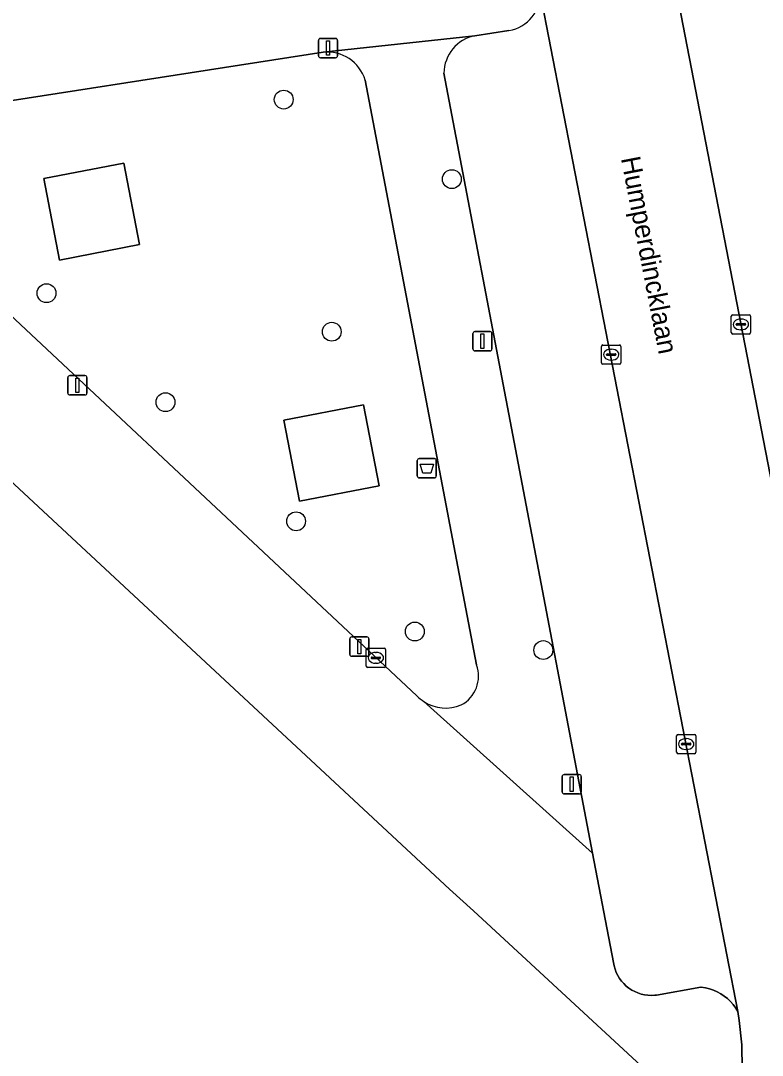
# Model space of a CAD drawing. Extents: x 159217 to 160349, y 381246 to 382172.
# Drawn here: x 160086.9 to 160125.4, y 382046 to 382099.7 of the extents above; entities that cross this region are included whole.
import ezdxf

# ---------------------------------------------------------------- set-up
doc = ezdxf.new("R2010")
doc.units = 0
for name, color, linetype in [('IMGEO_Afvalbak', 7, 'Continuous'), ('IMGEO_Boom', 7, 'Continuous'), ('IMGEO_Erf', 7, 'Continuous'), ('IMGEO_Groenvoorziening', 7, 'Continuous'), ('IMGEO_Kolk', 7, 'Continuous'), ('IMGEO_Lichtmast', 7, 'Continuous'), ('IMGEO_Openbare_ruimte_label', 7, 'Continuous'), ('IMGEO_Parkeervlak_open', 7, 'Continuous'), ('IMGEO_Rijbaan_lokaal_open', 7, 'Continuous'), ('IMGEO_Voetpad_open', 7, 'Continuous')]:
    doc.layers.add(name, color=color, linetype=linetype)

msp = doc.modelspace()

# ---------------------------------------------------------------- linework, layer by layer
at = {"layer": 'IMGEO_Afvalbak'}
for p, q in [((160107.461, 382076.079), (160107.461, 382076.879)), ((160107.461, 382076.879), (160107.461, 382076.079)), ((160107.561, 382076.979), (160108.351, 382076.979)), ((160108.351, 382076.979), (160107.561, 382076.979)), ((160108.451, 382076.879), (160108.451, 382076.079)), ((160108.451, 382076.079), (160108.451, 382076.879)), ((160108.351, 382075.979), (160107.561, 382075.979)), ((160107.561, 382075.979), (160108.351, 382075.979))]:
    msp.add_line(p, q, dxfattribs=at)
msp.add_lwpolyline([(160107.604, 382076.693), (160108.308, 382076.693), (160108.159, 382076.223), (160107.753, 382076.223), (160107.604, 382076.693)], dxfattribs=at)
for centre, start, end in [((160107.561, 382076.879), 90, 180), ((160107.561, 382076.879), 90, 180), ((160108.351, 382076.879), 0, 90), ((160108.351, 382076.879), 360, 90), ((160107.561, 382076.079), 180, 270), ((160107.561, 382076.079), 180, 270), ((160108.351, 382076.079), 270, 0), ((160108.351, 382076.079), 270, 0)]:
    msp.add_arc(centre, 0.1, start, end, dxfattribs=at)
at = {"layer": 'IMGEO_Boom'}
for centre in [(160100.53, 382095.598), (160109.256, 382091.473), (160088.222, 382085.557), (160103.024, 382083.56), (160094.393, 382079.903), (160101.173, 382073.726), (160107.334, 382068.008), (160114.004, 382067.047)]:
    msp.add_circle(centre, 0.489, dxfattribs=at)
at = {"layer": 'IMGEO_Erf'}
msp.add_lwpolyline([(160086.967, 381988.057), (160094.343, 381999.973), (160096.737, 382004.094), (160099.115, 382008.137), (160109.853, 382026.297), (160112.25, 382030.329), (160120.44, 382044.226), (160110.372, 382053.519), (160109.131, 382054.649), (160080.339, 382081.401), (160080.036, 382081.682), (160078.985, 382082.653), (160077.343, 382084.17), (160063.301, 382097.262), (160055.435, 382088.686), (160053.206, 382086.345), (160037.081, 382068.942), (160033.976, 382065.592), (159923.424, 381946.282), (159883.094, 381902.756), (159886.177, 381893.973), (159887.833, 381889.831), (159941.192, 381854.075)], dxfattribs=at)
at = {"layer": 'IMGEO_Groenvoorziening'}
for points in [[(160088.895, 382087.273), (160093.045, 382088.076), (160092.227, 382092.303), (160088.077, 382091.5)], [(160101.345, 382074.766), (160105.48, 382075.566), (160104.667, 382079.77), (160100.531, 382078.97)]]:
    msp.add_lwpolyline(points, close=True, dxfattribs=at)
at = {"layer": 'IMGEO_Kolk'}
for p, q in [((160123.759, 382083.511), (160123.759, 382084.363)), ((160123.834, 382084.437), (160124.686, 382084.437)), ((160124.76, 382084.363), (160124.76, 382083.511)), ((160124.018, 382083.931), (160124.018, 382083.943)), ((160124.456, 382083.894), (160124.058, 382083.894)), ((160124.061, 382083.98), (160124.459, 382083.98)), ((160124.247, 382084.217), (160124.272, 382084.217)), ((160124.502, 382083.943), (160124.502, 382083.931)), ((160124.686, 382083.437), (160123.834, 382083.437)), ((160124.27, 382083.657), (160124.245, 382083.657)), ((160117.025, 382081.944), (160117.025, 382082.796)), ((160117.1, 382082.87), (160117.952, 382082.87)), ((160118.026, 382082.796), (160118.026, 382081.944)), ((160117.284, 382082.364), (160117.284, 382082.376)), ((160117.722, 382082.327), (160117.324, 382082.327)), ((160117.327, 382082.413), (160117.725, 382082.413)), ((160117.513, 382082.65), (160117.538, 382082.65)), ((160117.768, 382082.376), (160117.768, 382082.364)), ((160117.952, 382081.87), (160117.1, 382081.87)), ((160117.536, 382082.09), (160117.511, 382082.09)), ((160104.813, 382066.219), (160104.813, 382067.071)), ((160104.888, 382067.145), (160105.74, 382067.145)), ((160105.072, 382066.639), (160105.072, 382066.651)), ((160105.115, 382066.688), (160105.513, 382066.688)), ((160105.301, 382066.925), (160105.326, 382066.925)), ((160105.556, 382066.651), (160105.556, 382066.639)), ((160105.814, 382067.071), (160105.814, 382066.219)), ((160105.74, 382066.145), (160104.888, 382066.145)), ((160105.51, 382066.602), (160105.112, 382066.602)), ((160105.324, 382066.365), (160105.299, 382066.365)), ((160120.92, 382061.748), (160120.92, 382062.6)), ((160120.995, 382062.674), (160121.847, 382062.674)), ((160121.408, 382062.454), (160121.433, 382062.454)), ((160121.921, 382062.6), (160121.921, 382061.748)), ((160121.179, 382062.168), (160121.179, 382062.18)), ((160121.617, 382062.131), (160121.219, 382062.131)), ((160121.222, 382062.217), (160121.62, 382062.217)), ((160121.431, 382061.894), (160121.406, 382061.894)), ((160121.663, 382062.18), (160121.663, 382062.168)), ((160121.847, 382061.674), (160120.995, 382061.674))]:
    msp.add_line(p, q, dxfattribs=at)
for points in [[(160123.759, 382083.511), (160123.759, 382084.363)], [(160123.834, 382084.437), (160124.686, 382084.437)], [(160124.76, 382084.363), (160124.76, 382083.511)], [(160124.686, 382083.437), (160123.834, 382083.437)], [(160117.025, 382081.944), (160117.025, 382082.796)], [(160117.1, 382082.87), (160117.952, 382082.87)], [(160118.026, 382082.796), (160118.026, 382081.944)], [(160117.952, 382081.87), (160117.1, 382081.87)], [(160104.813, 382066.219), (160104.813, 382067.071)], [(160104.888, 382067.145), (160105.74, 382067.145)], [(160105.814, 382067.071), (160105.814, 382066.219)], [(160105.74, 382066.145), (160104.888, 382066.145)], [(160120.92, 382061.748), (160120.92, 382062.6)], [(160120.995, 382062.674), (160121.847, 382062.674)], [(160121.921, 382062.6), (160121.921, 382061.748)], [(160121.847, 382061.674), (160120.995, 382061.674)]]:
    msp.add_lwpolyline(points, dxfattribs=at)
for centre, radius, start, end in [((160123.836, 382084.361), 0.0765, 91.552, 178.448), ((160123.836, 382084.361), 0.0765, 91.552, 178.448), ((160124.684, 382084.361), 0.0765, 1.552, 88.448), ((160124.684, 382084.361), 0.0765, 1.552, 88.448), ((160124.058, 382083.94), 0.0403, 85.8775, 175.7526), ((160124.055, 382083.93), 0.0366, 178.938, 274.7102), ((160124.459, 382083.937), 0.043, 264.8664, 352.4533), ((160124.463, 382083.942), 0.0386, 1.7309, 96.639), ((160123.836, 382083.513), 0.0765, 181.552, 268.448), ((160123.836, 382083.513), 0.0765, 181.552, 268.448), ((160124.684, 382083.513), 0.0765, 271.552, 358.448), ((160124.684, 382083.513), 0.0765, 271.552, 358.448), ((160117.102, 382082.794), 0.0765, 91.552, 178.448), ((160117.102, 382082.794), 0.0765, 91.552, 178.448), ((160117.95, 382082.794), 0.0765, 1.552, 88.448), ((160117.95, 382082.794), 0.0765, 1.552, 88.448), ((160117.324, 382082.373), 0.0403, 85.8775, 175.7526), ((160117.321, 382082.363), 0.0366, 178.938, 274.7102), ((160117.725, 382082.37), 0.043, 264.8664, 352.4533), ((160117.729, 382082.375), 0.0386, 1.7309, 96.639), ((160117.102, 382081.946), 0.0765, 181.552, 268.448), ((160117.102, 382081.946), 0.0765, 181.552, 268.448), ((160117.95, 382081.946), 0.0765, 271.552, 358.448), ((160117.95, 382081.946), 0.0765, 271.552, 358.448), ((160104.89, 382067.069), 0.0765, 91.552, 178.448), ((160104.89, 382067.069), 0.0765, 91.552, 178.448), ((160105.112, 382066.648), 0.0403, 85.8775, 175.7526), ((160105.109, 382066.638), 0.0366, 178.938, 274.7102), ((160105.513, 382066.645), 0.043, 264.8664, 352.4533), ((160105.517, 382066.65), 0.0386, 1.7309, 96.639), ((160105.738, 382067.069), 0.0765, 1.552, 88.448), ((160105.738, 382067.069), 0.0765, 1.552, 88.448), ((160104.89, 382066.221), 0.0765, 181.552, 268.448), ((160104.89, 382066.221), 0.0765, 181.552, 268.448), ((160105.738, 382066.221), 0.0765, 271.552, 358.448), ((160105.738, 382066.221), 0.0765, 271.552, 358.448), ((160120.997, 382062.598), 0.0765, 91.552, 178.448), ((160120.997, 382062.598), 0.0765, 91.552, 178.448), ((160121.845, 382062.598), 0.0765, 1.552, 88.448), ((160121.845, 382062.598), 0.0765, 1.552, 88.448), ((160121.219, 382062.177), 0.0403, 85.8775, 175.7526), ((160121.216, 382062.167), 0.0366, 178.938, 274.7102), ((160121.62, 382062.174), 0.043, 264.8664, 352.4533), ((160121.624, 382062.179), 0.0386, 1.7309, 96.639), ((160120.997, 382061.75), 0.0765, 181.552, 268.448), ((160120.997, 382061.75), 0.0765, 181.552, 268.448), ((160121.845, 382061.75), 0.0765, 271.552, 358.448), ((160121.845, 382061.75), 0.0765, 271.552, 358.448)]:
    msp.add_arc(centre, radius, start, end, dxfattribs=at)
for centre, major_axis, ratio, start_param, end_param in [((160124.246, 382083.937), (-0.387, 0.002), 0.722429, 4.712389, 7.853982), ((160124.271, 382083.937), (-0.39, 0.002), 0.717154, 1.570796, 4.712389), ((160117.512, 382082.37), (-0.387, 0.002), 0.722429, 4.712389, 7.853982), ((160117.537, 382082.37), (-0.39, 0.002), 0.717154, 1.570796, 4.712389), ((160105.3, 382066.645), (-0.387, 0.002), 0.722429, 4.712389, 7.853982), ((160105.325, 382066.645), (-0.39, 0.002), 0.717154, 1.570796, 4.712389), ((160121.407, 382062.174), (-0.387, 0.002), 0.722429, 4.712389, 7.853982), ((160121.432, 382062.174), (-0.39, 0.002), 0.717154, 1.570796, 4.712389)]:
    msp.add_ellipse(centre, major_axis=major_axis, ratio=ratio, start_param=start_param, end_param=end_param, dxfattribs=at)
at = {"layer": 'IMGEO_Lichtmast'}
for p, q in [((160102.335, 382097.87), (160102.335, 382098.67)), ((160102.335, 382098.67), (160102.335, 382097.87)), ((160102.435, 382098.77), (160103.225, 382098.77)), ((160103.225, 382098.77), (160102.435, 382098.77)), ((160103.325, 382098.67), (160103.325, 382097.87)), ((160103.325, 382097.87), (160103.325, 382098.67)), ((160103.225, 382097.77), (160102.435, 382097.77)), ((160102.435, 382097.77), (160103.225, 382097.77)), ((160110.348, 382082.666), (160110.348, 382083.466)), ((160110.348, 382083.466), (160110.348, 382082.666)), ((160110.448, 382083.566), (160111.238, 382083.566)), ((160111.238, 382083.566), (160110.448, 382083.566)), ((160111.338, 382083.466), (160111.338, 382082.666)), ((160111.338, 382082.666), (160111.338, 382083.466)), ((160111.238, 382082.566), (160110.448, 382082.566)), ((160110.448, 382082.566), (160111.238, 382082.566)), ((160089.327, 382080.38), (160089.327, 382081.18)), ((160089.327, 382081.18), (160089.327, 382080.38)), ((160089.427, 382081.28), (160090.217, 382081.28)), ((160090.217, 382081.28), (160089.427, 382081.28)), ((160090.317, 382081.18), (160090.317, 382080.38)), ((160090.317, 382080.38), (160090.317, 382081.18)), ((160090.217, 382080.28), (160089.427, 382080.28)), ((160089.427, 382080.28), (160090.217, 382080.28)), ((160104.061, 382067.727), (160104.851, 382067.727)), ((160104.851, 382067.727), (160104.061, 382067.727)), ((160103.961, 382066.827), (160103.961, 382067.627)), ((160103.961, 382067.627), (160103.961, 382066.827)), ((160104.951, 382067.627), (160104.951, 382066.827)), ((160104.951, 382066.827), (160104.951, 382067.627)), ((160104.851, 382066.727), (160104.061, 382066.727)), ((160104.061, 382066.727), (160104.851, 382066.727)), ((160114.982, 382059.691), (160114.982, 382060.491)), ((160114.982, 382060.491), (160114.982, 382059.691)), ((160115.082, 382060.591), (160115.872, 382060.591)), ((160115.872, 382060.591), (160115.082, 382060.591)), ((160115.972, 382060.491), (160115.972, 382059.691)), ((160115.972, 382059.691), (160115.972, 382060.491)), ((160115.872, 382059.591), (160115.082, 382059.591)), ((160115.082, 382059.591), (160115.872, 382059.591))]:
    msp.add_line(p, q, dxfattribs=at)
for points in [[(160102.755, 382098.645), (160102.905, 382098.645), (160102.905, 382097.895), (160102.755, 382097.895), (160102.755, 382098.645)], [(160110.768, 382083.441), (160110.918, 382083.441), (160110.918, 382082.691), (160110.768, 382082.691), (160110.768, 382083.441)], [(160089.747, 382081.155), (160089.897, 382081.155), (160089.897, 382080.405), (160089.747, 382080.405), (160089.747, 382081.155)], [(160104.381, 382067.602), (160104.531, 382067.602), (160104.531, 382066.852), (160104.381, 382066.852), (160104.381, 382067.602)], [(160115.402, 382060.466), (160115.552, 382060.466), (160115.552, 382059.716), (160115.402, 382059.716), (160115.402, 382060.466)]]:
    msp.add_lwpolyline(points, dxfattribs=at)
for centre, start, end in [((160102.435, 382098.67), 90, 180), ((160102.435, 382098.67), 90, 180), ((160103.225, 382098.67), 0, 90), ((160103.225, 382098.67), 360, 90), ((160102.435, 382097.87), 180, 270), ((160102.435, 382097.87), 180, 270), ((160103.225, 382097.87), 270, 0), ((160103.225, 382097.87), 270, 0), ((160110.448, 382083.466), 90, 180), ((160110.448, 382083.466), 90, 180), ((160111.238, 382083.466), 0, 90), ((160111.238, 382083.466), 360, 90), ((160110.448, 382082.666), 180, 270), ((160110.448, 382082.666), 180, 270), ((160111.238, 382082.666), 270, 0), ((160111.238, 382082.666), 270, 0), ((160089.427, 382081.18), 90, 180), ((160089.427, 382081.18), 90, 180), ((160090.217, 382081.18), 0, 90), ((160090.217, 382081.18), 360, 90), ((160089.427, 382080.38), 180, 270), ((160089.427, 382080.38), 180, 270), ((160090.217, 382080.38), 270, 0), ((160090.217, 382080.38), 270, 0), ((160104.061, 382067.627), 90, 180), ((160104.061, 382067.627), 90, 180), ((160104.851, 382067.627), 0, 90), ((160104.851, 382067.627), 360, 90), ((160104.061, 382066.827), 180, 270), ((160104.061, 382066.827), 180, 270), ((160104.851, 382066.827), 270, 0), ((160104.851, 382066.827), 270, 0), ((160115.082, 382060.491), 90, 180), ((160115.082, 382060.491), 90, 180), ((160115.872, 382060.491), 0, 90), ((160115.872, 382060.491), 360, 90), ((160115.082, 382059.691), 180, 270), ((160115.082, 382059.691), 180, 270), ((160115.872, 382059.691), 270, 0), ((160115.872, 382059.691), 270, 0)]:
    msp.add_arc(centre, 0.1, start, end, dxfattribs=at)
at = {"layer": 'IMGEO_Parkeervlak_open'}
for points in [[(160120.694, 382102.458), (160120.719, 382102.203), (160132.186, 382043.112), (160132.165, 382043.433), (160132.173, 382043.761), (160132.21, 382044.086), (160132.276, 382044.408), (160132.371, 382044.722), (160132.493, 382045.026), (160132.642, 382045.318), (160132.816, 382045.596), (160133.014, 382045.857), (160133.235, 382046.1), (160133.477, 382046.321), (160133.738, 382046.52), (160134.015, 382046.695), (160134.307, 382046.845), (160134.611, 382046.968), (160134.925, 382047.063), (160137.351, 382047.658), (160127.083, 382101.769)], [(160108.844, 382096.972), (160116.564, 382056.518), (160117.647, 382050.845), (160117.679, 382050.671), (160117.727, 382050.5), (160117.79, 382050.334), (160117.867, 382050.175), (160117.958, 382050.023), (160118.063, 382049.88), (160118.18, 382049.747), (160118.308, 382049.624), (160118.447, 382049.514), (160118.595, 382049.416), (160118.751, 382049.332), (160118.914, 382049.263), (160119.082, 382049.208), (160119.255, 382049.169), (160119.43, 382049.145), (160119.607, 382049.137), (160119.785, 382049.144), (160119.88, 382049.155), (160122.179, 382049.56), (160122.201, 382049.558), (160122.415, 382049.528), (160122.625, 382049.479), (160122.829, 382049.412), (160123.027, 382049.327), (160123.217, 382049.224), (160123.396, 382049.105), (160123.564, 382048.97), (160123.72, 382048.821), (160123.861, 382048.659), (160123.988, 382048.484), (160124.098, 382048.299), (160113.819, 382101.227)], [(160112.214, 382099.182), (160110.456, 382098.907)]]:
    msp.add_lwpolyline(points, dxfattribs=at)
for centre, radius, start, end in [((160111.926, 382101.06), 1.9, 278.7183, 5.0291), ((160110.842, 382096.947), 1.998, 101.1295, 179.2769)]:
    msp.add_arc(centre, radius, start, end, dxfattribs=at)
at = {"layer": 'IMGEO_Rijbaan_lokaal_open'}
msp.add_lwpolyline([(160113.249, 382104.442), (160113.819, 382101.227), (160124.098, 382048.299), (160124.175, 382047.837), (160124.306, 382046.581), (160124.325, 382045.319), (160124.231, 382044.06), (160124.025, 382042.814), (160123.708, 382041.592), (160132.186, 382043.112), (160120.719, 382102.203)], dxfattribs=at)
at = {"layer": 'IMGEO_Voetpad_open'}
for points in [[(160060.893, 382099.606), (160060.665, 382099.462), (160063.301, 382097.262), (160077.343, 382084.17), (160078.985, 382082.653), (160080.036, 382081.682), (160080.339, 382081.401), (160109.131, 382054.649), (160110.372, 382053.519), (160120.44, 382044.226)], [(160080.289, 382094.603), (160102.579, 382098.054), (160110.456, 382098.907), (160112.214, 382099.182)], [(160110.456, 382098.907), (160102.579, 382098.054)], [(160102.579, 382098.054), (160080.289, 382094.603)], [(160107.809, 382064.374), (160116.564, 382056.518), (160108.844, 382096.972)], [(160104.758, 382096.606), (160110.543, 382066.281)], [(160110.543, 382066.281), (160104.758, 382096.606)], [(160079.164, 382091.132), (160107.443, 382064.679)], [(160107.443, 382064.679), (160079.164, 382091.132)], [(160124.325, 382045.319), (160124.306, 382046.581), (160124.175, 382047.837), (160124.098, 382048.299), (160123.988, 382048.484), (160123.861, 382048.659), (160123.72, 382048.821), (160123.564, 382048.97), (160123.396, 382049.105), (160123.217, 382049.224), (160123.027, 382049.327), (160122.829, 382049.412), (160122.625, 382049.479), (160122.415, 382049.528), (160122.201, 382049.558), (160122.179, 382049.56), (160119.88, 382049.155), (160119.785, 382049.144), (160119.607, 382049.137), (160119.43, 382049.145), (160119.255, 382049.169), (160119.082, 382049.208), (160118.914, 382049.263), (160118.751, 382049.332), (160118.595, 382049.416), (160118.447, 382049.514), (160118.308, 382049.624), (160118.18, 382049.747), (160118.063, 382049.88), (160117.958, 382050.023), (160117.867, 382050.175), (160117.79, 382050.334), (160117.727, 382050.5), (160117.679, 382050.671), (160117.647, 382050.845), (160116.564, 382056.518), (160107.809, 382064.374)]]:
    msp.add_lwpolyline(points, dxfattribs=at)
for points in [[(160088.895, 382087.273), (160088.077, 382091.5), (160092.227, 382092.303), (160093.045, 382088.076)], [(160100.531, 382078.97), (160104.667, 382079.77), (160105.48, 382075.566), (160101.345, 382074.766)]]:
    msp.add_lwpolyline(points, close=True, dxfattribs=at)
for centre, radius, start, end in [((160111.926, 382101.06), 1.9, 278.7183, 5.0291), ((160110.842, 382096.947), 1.998, 101.1295, 179.2769), ((160102.79, 382096.008), 2.057, 16.9023, 95.8877), ((160102.79, 382096.008), 2.057, 16.9023, 95.8877), ((160108.949, 382065.704), 1.695, 297.5826, 19.9111), ((160108.949, 382065.704), 1.695, 297.5826, 19.9111), ((160108.935, 382066.097), 2.059, 223.55, 236.8389), ((160108.935, 382066.097), 2.059, 223.55, 236.8389), ((160108.935, 382066.101), 2.062, 236.9109, 292.8183), ((160108.935, 382066.101), 2.062, 236.9109, 292.8183)]:
    msp.add_arc(centre, radius, start, end, dxfattribs=at)

# ---------------------------------------------------------------- texts
at = {"layer": 'IMGEO_Openbare_ruimte_label'}
msp.add_text('Humperdincklaan', height=1, rotation=280.9504, dxfattribs=at).set_placement((160118.029, 382092.553))

doc.saveas('drawing.dxf')
